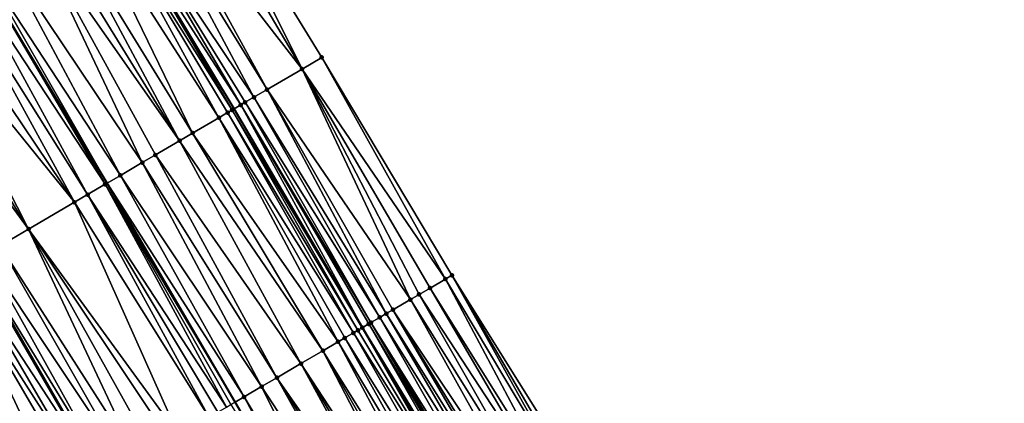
# Model space of a CAD drawing. Header units: feet. Extents: x 2004186 to 2014793, y 836912 to 864902.
# Tile 368 of 656: x 2009947 to 2010025, y 848824 to 848854. Entities that reach past the tile are written whole.
import ezdxf

# ---------------------------------------------------------------- set-up
doc = ezdxf.new("R2010")
doc.units = ezdxf.units.FT
doc.header["$LTSCALE"] = 100
doc.header["$MEASUREMENT"] = 0
for name, color, linetype, lineweight in [('EP_Travel Lane', 5, 'Continuous', 40), ('GPL_Skip Line', 2, 'Continuous', 40), ('Road Shots', 4, 'Continuous', 200), ('Road X-Section', 30, 'Continuous', 13)]:
    doc.layers.add(name, color=color, linetype=linetype, lineweight=lineweight)
doc.layers.add('I-77 SB_MM21-27-Surface-Border', color=7, linetype='Continuous')
doc.layers.add('I-77 SB_MM21-27-Surface-TIN', color=7, linetype='Continuous')

msp = doc.modelspace()

# ---------------------------------------------------------------- linework, layer by layer
at = {"layer": 'EP_Travel Lane'}
msp.add_polyline3d([(2010110.569408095, 848585.1130201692, 430.208047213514), (2010101.168451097, 848602.7657240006, 430.1428162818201), (2010091.767470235, 848620.4184726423, 430.0938760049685), (2010082.366520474, 848638.0711628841, 430.0236856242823), (2010072.768941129, 848655.7926938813, 429.9372939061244), (2010063.148234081, 848673.3265646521, 429.8635063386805), (2010053.52750486, 848690.8604758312, 429.803856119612), (2010043.90676447, 848708.3944073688, 429.7512703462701), (2010034.01297362, 848725.9959147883, 429.7053891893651), (2010024.103192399, 848743.3679477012, 429.6092993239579), (2010014.193362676, 848760.7400656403, 429.5399031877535), (2010004.283523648, 848778.1121998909, 429.4756252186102), (2009994.180354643, 848795.5193121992, 429.3876523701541), (2009984.065958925, 848812.7730712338, 429.3006642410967), (2009973.951492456, 848830.0269509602, 429.2545834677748), (2009963.837033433, 848847.280817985, 429.204192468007), (2009953.432057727, 848864.5973455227, 429.1382592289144)], dxfattribs=at)
at = {"layer": 'GPL_Skip Line'}
for points in [[(2010080.28839136, 848591.6614075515, 429.2061529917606), (2010070.887408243, 848609.3141604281, 429.1588207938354), (2010061.486445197, 848626.966875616, 429.0976714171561), (2010052.038943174, 848644.4148994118, 429.0279047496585), (2010042.41820812, 848661.9488212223, 428.9719596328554), (2010032.797483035, 848679.4827248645, 428.9096245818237), (2010023.176762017, 848697.016621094, 428.8447364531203), (2010013.479747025, 848714.2820848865, 428.7760276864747), (2010003.568814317, 848731.6535324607, 428.6968254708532), (2009993.657878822, 848749.024984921, 428.6191931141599), (2009983.746895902, 848766.3965205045, 428.5677000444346), (2009973.756289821, 848783.5710517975, 428.4902241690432), (2009963.623064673, 848800.8138424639, 428.4142938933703), (2009953.489843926, 848818.0566256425, 428.3358185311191), (2009943.356609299, 848835.2994324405, 428.2653586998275), (2009933.158281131, 848852.2558033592, 428.2070710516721), (2009922.774190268, 848869.3486734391, 428.1384617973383)], [(2010090.824792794, 848597.2647606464, 429.6626206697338), (2010081.436118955, 848614.924040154, 429.6102286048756), (2010072.047447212, 848632.5833157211, 429.5563990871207), (2010062.529427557, 848650.1726701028, 429.4880970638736), (2010052.908684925, 848667.7066057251, 429.4369344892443), (2010043.287964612, 848685.2405006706, 429.3715990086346), (2010033.667259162, 848702.7743685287, 429.2968256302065), (2010023.872220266, 848720.2107623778, 429.2373320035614), (2010013.964437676, 848737.5839718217, 429.1499372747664), (2010004.056618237, 848754.9572458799, 429.0828517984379), (2009994.14879986, 848772.3305180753, 429.0151808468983), (2009984.119520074, 848789.6335728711, 428.9301328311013), (2009974.022856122, 848806.897701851, 428.843101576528), (2009963.926152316, 848824.1618989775, 428.7791509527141), (2009953.829437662, 848841.4261146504, 428.721481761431), (2009943.524610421, 848858.56616258, 428.6641164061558)]]:
    msp.add_polyline3d(points, dxfattribs=at)
at = {"layer": 'I-77 SB_MM21-27-Surface-Border', "color": 3, "linetype": 'ByBlock', "lineweight": -2}
msp.add_polyline3d([(2009960.095674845, 848868.653770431, 429.4413727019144), (2009970.747063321, 848851.3232834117, 429.5169382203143), (2009981.016434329, 848834.1600121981, 429.5668025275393), (2009991.631023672, 848817.1987912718, 429.6556689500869), (2010001.900342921, 848800.0356085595, 429.7355085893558), (2010012.215672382, 848782.637221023, 429.8050915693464), (2010022.47097458, 848765.4620775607, 429.8637684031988), (2010032.552494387, 848748.1879407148, 429.949260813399), (2010042.286586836, 848730.7155761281, 430.0126126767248), (2010052.076704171, 848712.8784440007, 430.086101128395), (2010061.69744372, 848695.3445139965, 430.1392212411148), (2010071.142841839, 848677.7143790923, 430.1932707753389), (2010080.588222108, 848660.0842767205, 430.2587591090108), (2010089.882258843, 848642.0680139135, 430.3247548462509), (2010099.270923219, 848624.4087522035, 430.3835858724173), (2010108.129824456, 848606.4677973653, 430.4308570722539), (2010117.695080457, 848588.9024260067, 430.4908939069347)], dxfattribs=at)
at = {"layer": 'I-77 SB_MM21-27-Surface-TIN', "color": 128, "linetype": 'ByBlock', "lineweight": -2}
for points in [[(2009960.095674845, 848868.653770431, 429.4413727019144), (2009958.89981709, 848867.9258114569, 429.3893063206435), (2009969.193398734, 848850.4143684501, 429.4468327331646)], [(2009960.095674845, 848868.653770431, 429.4413727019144), (2009969.193398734, 848850.4143684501, 429.4468327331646), (2009970.747063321, 848851.3232834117, 429.5169382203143)], [(2009958.89981709, 848867.9258114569, 429.3893063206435), (2009956.678933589, 848866.5738955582, 429.2951131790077), (2009969.193398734, 848850.4143684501, 429.4468327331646)], [(2009956.678933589, 848866.5738955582, 429.2951131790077), (2009955.824751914, 848866.0539208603, 429.2566573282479), (2009966.431308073, 848848.7985543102, 429.3339467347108)], [(2009956.678933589, 848866.5738955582, 429.2951131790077), (2009966.431308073, 848848.7985543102, 429.3339467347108), (2009969.193398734, 848850.4143684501, 429.4468327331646)], [(2009955.824751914, 848866.0539208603, 429.2566573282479), (2009954.116394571, 848865.0139615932, 429.1766243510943), (2009965.395538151, 848848.1925999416, 429.283463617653)], [(2009955.824751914, 848866.0539208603, 429.2566573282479), (2009965.395538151, 848848.1925999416, 429.283463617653), (2009966.431308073, 848848.7985543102, 429.3339467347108)], [(2009954.116394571, 848865.0139615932, 429.1766243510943), (2009953.433063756, 848864.5979579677, 429.1383125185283), (2009964.359758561, 848847.5866621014, 429.2385784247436)], [(2009954.116394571, 848865.0139615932, 429.1766243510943), (2009964.705015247, 848847.7886468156, 429.2553805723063), (2009965.395538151, 848848.1925999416, 429.283463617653)], [(2009954.116394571, 848865.0139615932, 429.1766243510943), (2009964.359758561, 848847.5866621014, 429.2385784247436), (2009964.705015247, 848847.7886468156, 429.2553805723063)], [(2009952.920562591, 848864.285960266, 429.1111652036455), (2009951.724706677, 848863.557998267, 429.0581424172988), (2009962.63348685, 848846.5767185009, 429.1477835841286)], [(2009952.920562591, 848864.285960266, 429.1111652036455), (2009963.669265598, 848847.1826577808, 429.1931563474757), (2009953.432057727, 848864.5973455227, 429.1382592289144)], [(2009952.920562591, 848864.285960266, 429.1111652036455), (2009963.324010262, 848846.9806707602, 429.1755729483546), (2009963.669265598, 848847.1826577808, 429.1931563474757)], [(2009952.920562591, 848864.285960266, 429.1111652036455), (2009962.63348685, 848846.5767185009, 429.1477835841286), (2009963.324010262, 848846.9806707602, 429.1755729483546)], [(2009953.433063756, 848864.5979579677, 429.1383125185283), (2009953.432057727, 848864.5973455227, 429.1382592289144), (2009963.837033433, 848847.280817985, 429.204192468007)], [(2009963.669265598, 848847.1826577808, 429.1931563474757), (2009963.837033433, 848847.280817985, 429.204192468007), (2009953.432057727, 848864.5973455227, 429.1382592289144)], [(2009953.433063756, 848864.5979579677, 429.1383125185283), (2009963.837033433, 848847.280817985, 429.204192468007), (2009964.359758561, 848847.5866621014, 429.2385784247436)], [(2009951.724706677, 848863.557998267, 429.0581424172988), (2009950.016358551, 848862.5180238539, 428.9733199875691), (2009960.561950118, 848845.3648044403, 429.0450142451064)], [(2009951.724706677, 848863.557998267, 429.0581424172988), (2009960.561950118, 848845.3648044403, 429.0450142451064), (2009962.63348685, 848846.5767185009, 429.1477835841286)], [(2009950.016358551, 848862.5180238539, 428.9733199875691), (2009948.991336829, 848861.8940603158, 428.929101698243), (2009959.526176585, 848844.7588562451, 428.9966218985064)], [(2009950.016358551, 848862.5180238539, 428.9733199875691), (2009959.526176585, 848844.7588562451, 428.9966218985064), (2009960.561950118, 848845.3648044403, 429.0450142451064)], [(2009948.991336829, 848861.8940603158, 428.929101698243), (2009947.966316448, 848861.2700945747, 428.884186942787), (2009959.526176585, 848844.7588562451, 428.9966218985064)], [(2009947.966316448, 848861.2700945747, 428.884186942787), (2009945.403806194, 848859.7101133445, 428.7507520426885), (2009956.591490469, 848843.0419935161, 428.8562896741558)], [(2009947.966316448, 848861.2700945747, 428.884186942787), (2009957.627257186, 848843.647953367, 428.9086296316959), (2009959.526176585, 848844.7588562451, 428.9966218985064)], [(2009947.966316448, 848861.2700945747, 428.884186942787), (2009956.591490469, 848843.0419935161, 428.8562896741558), (2009957.627257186, 848843.647953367, 428.9086296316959)], [(2009945.403806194, 848859.7101133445, 428.7507520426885), (2009943.86628656, 848858.7741467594, 428.6776963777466), (2009954.865215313, 848842.0320558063, 428.7674899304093)], [(2009945.403806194, 848859.7101133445, 428.7507520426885), (2009954.865215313, 848842.0320558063, 428.7674899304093), (2009956.591490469, 848843.0419935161, 428.8562896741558)], [(2009942.670420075, 848858.0462021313, 428.6301664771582), (2009953.656808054, 848841.3251244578, 428.7138137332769), (2009943.524610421, 848858.56616258, 428.6641164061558)], [(2009943.86628656, 848858.7741467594, 428.6776963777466), (2009943.524610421, 848858.56616258, 428.6641164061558), (2009953.829437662, 848841.4261146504, 428.721481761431)], [(2009953.656808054, 848841.3251244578, 428.7138137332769), (2009953.829437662, 848841.4261146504, 428.721481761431), (2009943.524610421, 848858.56616258, 428.6641164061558)], [(2009943.86628656, 848858.7741467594, 428.6776963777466), (2009953.829437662, 848841.4261146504, 428.721481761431), (2009954.865215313, 848842.0320558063, 428.7674899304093)], [(2009942.670420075, 848858.0462021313, 428.6301664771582), (2009941.645395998, 848857.4222424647, 428.587172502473), (2009952.275759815, 848840.5172223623, 428.6590555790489)], [(2009942.670420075, 848858.0462021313, 428.6301664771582), (2009952.275759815, 848840.5172223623, 428.6590555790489), (2009953.656808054, 848841.3251244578, 428.7138137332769)], [(2009941.645395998, 848857.4222424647, 428.587172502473), (2009940.107885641, 848856.4862606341, 428.5092958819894), (2009951.239988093, 848839.911271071, 428.6096145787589)], [(2009941.645395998, 848857.4222424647, 428.587172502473), (2009951.239988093, 848839.911271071, 428.6096145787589), (2009952.275759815, 848840.5172223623, 428.6590555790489)], [(2009940.107885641, 848856.4862606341, 428.5092958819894), (2009938.570358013, 848855.550307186, 428.4403942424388), (2009951.239988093, 848839.911271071, 428.6096145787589)], [(2009938.570358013, 848855.550307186, 428.4403942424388), (2009937.203674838, 848854.7183353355, 428.3749648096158), (2009947.614769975, 848837.7904707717, 428.4464679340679)], [(2009938.570358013, 848855.550307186, 428.4403942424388), (2009947.614769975, 848837.7904707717, 428.4464679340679), (2009951.239988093, 848839.911271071, 428.6096145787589)], [(2009937.203674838, 848854.7183353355, 428.3749648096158), (2009935.836975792, 848853.8863895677, 428.3177831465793), (2009947.614769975, 848837.7904707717, 428.4464679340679)], [(2009935.836975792, 848853.8863895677, 428.3177831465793), (2009945.370578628, 848836.4776092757, 428.3505120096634), (2009947.614769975, 848837.7904707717, 428.4464679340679)], [(2009970.747063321, 848851.3232834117, 429.5169382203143), (2009969.193398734, 848850.4143684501, 429.4468327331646), (2009980.498540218, 848833.8570506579, 429.5468588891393)], [(2009970.747063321, 848851.3232834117, 429.5169382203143), (2009980.498540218, 848833.8570506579, 429.5468588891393), (2009981.016434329, 848834.1600121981, 429.5668025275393)], [(2009969.193398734, 848850.4143684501, 429.4468327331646), (2009966.431308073, 848848.7985543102, 429.3339467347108), (2009977.736452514, 848832.2412314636, 429.4322583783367)], [(2009969.193398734, 848850.4143684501, 429.4468327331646), (2009979.290132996, 848833.1501192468, 429.4931603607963), (2009980.498540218, 848833.8570506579, 429.5468588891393)], [(2009969.193398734, 848850.4143684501, 429.4468327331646), (2009978.42697314, 848832.6451884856, 429.4616616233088), (2009979.290132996, 848833.1501192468, 429.4931603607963)], [(2009969.193398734, 848850.4143684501, 429.4468327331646), (2009977.736452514, 848832.2412314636, 429.4322583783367), (2009978.42697314, 848832.6451884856, 429.4616616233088)], [(2009966.431308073, 848848.7985543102, 429.3339467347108), (2009965.395538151, 848848.1925999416, 429.283463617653), (2009975.837527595, 848831.1303380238, 429.3474609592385)], [(2009966.431308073, 848848.7985543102, 429.3339467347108), (2009976.355409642, 848831.4333201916, 429.3743909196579), (2009977.736452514, 848832.2412314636, 429.4322583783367)], [(2009966.431308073, 848848.7985543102, 429.3339467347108), (2009975.837527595, 848831.1303380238, 429.3474609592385), (2009976.355409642, 848831.4333201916, 429.3743909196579)], [(2009964.359758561, 848847.5866621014, 429.2385784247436), (2009963.837033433, 848847.280817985, 429.204192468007), (2009973.951492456, 848830.0269509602, 429.2545834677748)], [(2009964.705015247, 848847.7886468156, 429.2553805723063), (2009964.359758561, 848847.5866621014, 429.2385784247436), (2009974.629117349, 848830.4234117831, 429.2955135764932)], [(2009964.359758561, 848847.5866621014, 429.2385784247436), (2009973.951492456, 848830.0269509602, 429.2545834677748), (2009974.456489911, 848830.3224178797, 429.2865885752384)], [(2009964.359758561, 848847.5866621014, 429.2385784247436), (2009974.456489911, 848830.3224178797, 429.2865885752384), (2009974.629117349, 848830.4234117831, 429.2955135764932)], [(2009965.395538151, 848848.1925999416, 429.283463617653), (2009964.705015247, 848847.7886468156, 429.2553805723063), (2009975.319644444, 848830.8273577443, 429.3211705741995)], [(2009964.705015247, 848847.7886468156, 429.2553805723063), (2009974.629117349, 848830.4234117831, 429.2955135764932), (2009975.319644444, 848830.8273577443, 429.3211705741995)], [(2009965.395538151, 848848.1925999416, 429.283463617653), (2009975.319644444, 848830.8273577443, 429.3211705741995), (2009975.837527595, 848831.1303380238, 429.3474609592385)], [(2009963.324010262, 848846.9806707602, 429.1755729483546), (2009962.63348685, 848846.5767185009, 429.1477835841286), (2009973.248106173, 848829.6154463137, 429.2192899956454)], [(2009963.669265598, 848847.1826577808, 429.1931563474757), (2009963.324010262, 848846.9806707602, 429.1755729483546), (2009973.593365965, 848829.8174257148, 429.2342930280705)], [(2009963.324010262, 848846.9806707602, 429.1755729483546), (2009973.248106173, 848829.6154463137, 429.2192899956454), (2009973.593365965, 848829.8174257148, 429.2342930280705)], [(2009963.669265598, 848847.1826577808, 429.1931563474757), (2009973.938618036, 848830.0194183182, 429.2537675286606), (2009963.837033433, 848847.280817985, 429.204192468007)], [(2009963.669265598, 848847.1826577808, 429.1931563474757), (2009973.593365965, 848829.8174257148, 429.2342930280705), (2009973.938618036, 848830.0194183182, 429.2537675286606)], [(2009973.938618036, 848830.0194183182, 429.2537675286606), (2009973.951492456, 848830.0269509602, 429.2545834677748), (2009963.837033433, 848847.280817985, 429.204192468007)], [(2009962.63348685, 848846.5767185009, 429.1477835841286), (2009960.561950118, 848845.3648044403, 429.0450142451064), (2009972.039679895, 848828.9085474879, 429.176627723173)], [(2009962.63348685, 848846.5767185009, 429.1477835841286), (2009972.557572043, 848829.2115123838, 429.1977078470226), (2009973.248106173, 848829.6154463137, 429.2192899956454)], [(2009962.63348685, 848846.5767185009, 429.1477835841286), (2009972.039679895, 848828.9085474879, 429.176627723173), (2009972.557572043, 848829.2115123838, 429.1977078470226)], [(2009960.561950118, 848845.3648044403, 429.0450142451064), (2009959.526176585, 848844.7588562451, 428.9966218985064), (2009970.831283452, 848828.2015976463, 429.1166869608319)], [(2009960.561950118, 848845.3648044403, 429.0450142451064), (2009970.831283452, 848828.2015976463, 429.1166869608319), (2009972.039679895, 848828.9085474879, 429.176627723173)], [(2009959.526176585, 848844.7588562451, 428.9966218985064), (2009957.627257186, 848843.647953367, 428.9086296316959), (2009969.104994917, 848827.1916828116, 429.0356331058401)], [(2009959.526176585, 848844.7588562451, 428.9966218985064), (2009969.104994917, 848827.1916828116, 429.0356331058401), (2009970.831283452, 848828.2015976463, 429.1166869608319)], [(2009956.591490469, 848843.0419935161, 428.8562896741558), (2009954.865215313, 848842.0320558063, 428.7674899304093), (2009965.997699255, 848825.3737955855, 428.8760112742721)], [(2009957.627257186, 848843.647953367, 428.9086296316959), (2009956.591490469, 848843.0419935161, 428.8562896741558), (2009967.206088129, 848826.0807583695, 428.9403354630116)], [(2009956.591490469, 848843.0419935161, 428.8562896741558), (2009965.997699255, 848825.3737955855, 428.8760112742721), (2009967.206088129, 848826.0807583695, 428.9403354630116)], [(2009957.627257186, 848843.647953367, 428.9086296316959), (2009967.206088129, 848826.0807583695, 428.9403354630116), (2009969.104994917, 848827.1916828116, 429.0356331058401)], [(2009953.656808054, 848841.3251244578, 428.7138137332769), (2009963.926152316, 848824.1618989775, 428.7791509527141), (2009953.829437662, 848841.4261146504, 428.721481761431)], [(2009954.865215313, 848842.0320558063, 428.7674899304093), (2009953.829437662, 848841.4261146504, 428.721481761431), (2009964.61666875, 848824.5658631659, 428.8109813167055)], [(2009964.61666875, 848824.5658631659, 428.8109813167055), (2009953.829437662, 848841.4261146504, 428.721481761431), (2009963.926152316, 848824.1618989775, 428.7791509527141)], [(2009954.865215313, 848842.0320558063, 428.7674899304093), (2009964.61666875, 848824.5658631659, 428.8109813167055), (2009965.997699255, 848825.3737955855, 428.8760112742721)], [(2009953.656808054, 848841.3251244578, 428.7138137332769), (2009952.275759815, 848840.5172223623, 428.6590555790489), (2009963.235627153, 848823.7579497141, 428.752375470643)], [(2009953.656808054, 848841.3251244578, 428.7138137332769), (2009963.580894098, 848823.9599168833, 428.7632357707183), (2009963.926152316, 848824.1618989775, 428.7791509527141)], [(2009953.656808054, 848841.3251244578, 428.7138137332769), (2009963.235627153, 848823.7579497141, 428.752375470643), (2009963.580894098, 848823.9599168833, 428.7632357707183)], [(2009951.239988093, 848839.911271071, 428.6096145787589), (2009947.614769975, 848837.7904707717, 428.4464679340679), (2009959.437768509, 848821.5361778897, 428.5878796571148)], [(2009952.275759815, 848840.5172223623, 428.6590555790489), (2009951.239988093, 848839.911271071, 428.6096145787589), (2009961.854568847, 848822.9500648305, 428.7034454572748)], [(2009951.239988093, 848839.911271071, 428.6096145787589), (2009959.437768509, 848821.5361778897, 428.5878796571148), (2009961.854568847, 848822.9500648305, 428.7034454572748)], [(2009952.275759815, 848840.5172223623, 428.6590555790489), (2009962.545091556, 848823.3540182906, 428.7316423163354), (2009963.235627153, 848823.7579497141, 428.752375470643)], [(2009952.275759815, 848840.5172223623, 428.6590555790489), (2009961.854568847, 848822.9500648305, 428.7034454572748), (2009962.545091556, 848823.3540182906, 428.7316423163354)], [(2009947.614769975, 848837.7904707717, 428.4464679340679), (2009945.370578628, 848836.4776092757, 428.3505120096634), (2009956.157788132, 848819.6173946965, 428.4525028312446)], [(2009947.614769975, 848837.7904707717, 428.4464679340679), (2009958.747247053, 848821.1322222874, 428.5589572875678), (2009959.437768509, 848821.5361778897, 428.5878796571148)], [(2009947.614769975, 848837.7904707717, 428.4464679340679), (2009957.366207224, 848820.3243058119, 428.4993274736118), (2009958.747247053, 848821.1322222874, 428.5589572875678)], [(2009947.614769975, 848837.7904707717, 428.4464679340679), (2009956.157788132, 848819.6173946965, 428.4525028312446), (2009957.366207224, 848820.3243058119, 428.4993274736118)], [(2009945.370578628, 848836.4776092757, 428.3505120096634), (2009944.162158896, 848835.7706992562, 428.3040596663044), (2009955.294639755, 848819.1124443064, 428.4143559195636)], [(2009945.370578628, 848836.4776092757, 428.3505120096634), (2009955.294639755, 848819.1124443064, 428.4143559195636), (2009956.157788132, 848819.6173946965, 428.4525028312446)], [(2009942.435869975, 848834.7607850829, 428.2232315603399), (2009953.395712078, 848818.0015555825, 428.3311557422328), (2009943.356609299, 848835.2994324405, 428.2653586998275)], [(2009943.471645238, 848835.3667303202, 428.2706220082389), (2009943.356609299, 848835.2994324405, 428.2653586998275), (2009953.489843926, 848818.0566256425, 428.3358185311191)], [(2009953.395712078, 848818.0015555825, 428.3311557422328), (2009953.489843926, 848818.0566256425, 428.3358185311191), (2009943.356609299, 848835.2994324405, 428.2653586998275)], [(2009944.162158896, 848835.7706992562, 428.3040596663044), (2009943.471645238, 848835.3667303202, 428.2706220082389), (2009953.913596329, 848818.3045339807, 428.3568089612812)], [(2009943.471645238, 848835.3667303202, 428.2706220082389), (2009953.489843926, 848818.0566256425, 428.3358185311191), (2009953.913596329, 848818.3045339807, 428.3568089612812)], [(2009944.162158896, 848835.7706992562, 428.3040596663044), (2009953.913596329, 848818.3045339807, 428.3568089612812), (2009955.294639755, 848819.1124443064, 428.4143559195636)], [(2009942.435869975, 848834.7607850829, 428.2232315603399), (2009941.745362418, 848834.356805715, 428.1862607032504), (2009952.532583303, 848817.4965716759, 428.2816570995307)], [(2009942.435869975, 848834.7607850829, 428.2232315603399), (2009952.532583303, 848817.4965716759, 428.2816570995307), (2009953.395712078, 848818.0015555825, 428.3311557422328)], [(2009941.745362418, 848834.356805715, 428.1862607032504), (2009939.155954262, 848832.8418913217, 428.0504096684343), (2009950.288400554, 848816.1836954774, 428.1807195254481)], [(2009941.745362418, 848834.356805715, 428.1862607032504), (2009951.842074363, 848817.0925946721, 428.2454864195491), (2009952.532583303, 848817.4965716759, 428.2816570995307)], [(2009941.745362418, 848834.356805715, 428.1862607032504), (2009950.288400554, 848816.1836954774, 428.1807195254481), (2009951.842074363, 848817.0925946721, 428.2454864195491)], [(2009980.498540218, 848833.8570506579, 429.5468588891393), (2009979.290132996, 848833.1501192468, 429.4931603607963), (2009989.904736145, 848816.1888747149, 429.5740311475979)], [(2009990.76788034, 848816.693832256, 429.6146002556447), (2009981.016434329, 848834.1600121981, 429.5668025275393), (2009980.498540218, 848833.8570506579, 429.5468588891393)], [(2009990.76788034, 848816.693832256, 429.6146002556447), (2009980.498540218, 848833.8570506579, 429.5468588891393), (2009989.904736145, 848816.1888747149, 429.5740311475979)], [(2009991.113143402, 848816.8958060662, 429.6277099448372), (2009981.016434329, 848834.1600121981, 429.5668025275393), (2009990.76788034, 848816.693832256, 429.6146002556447)], [(2009991.113143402, 848816.8958060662, 429.6277099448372), (2009991.631023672, 848817.1987912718, 429.6556689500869), (2009981.016434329, 848834.1600121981, 429.5668025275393)], [(2009939.155954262, 848832.8418913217, 428.0504096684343), (2009938.292812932, 848832.3369288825, 428.0081827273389), (2009948.562123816, 848815.1737604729, 428.0928343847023)], [(2009939.155954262, 848832.8418913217, 428.0504096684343), (2009949.252637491, 848815.5777293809, 428.1262632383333), (2009950.288400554, 848816.1836954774, 428.1807195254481)], [(2009939.155954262, 848832.8418913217, 428.0504096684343), (2009948.562123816, 848815.1737604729, 428.0928343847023), (2009949.252637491, 848815.5777293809, 428.1262632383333)], [(2009979.290132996, 848833.1501192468, 429.4931603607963), (2009978.42697314, 848832.6451884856, 429.4616616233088), (2009989.386840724, 848815.8859154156, 429.5548463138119)], [(2009979.290132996, 848833.1501192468, 429.4931603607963), (2009989.386840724, 848815.8859154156, 429.5548463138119), (2009989.904736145, 848816.1888747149, 429.5740311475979)], [(2009938.292812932, 848832.3369288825, 428.0081827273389), (2009936.048617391, 848831.024074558, 427.9146556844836), (2009947.698967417, 848814.6688237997, 428.0593331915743)], [(2009938.292812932, 848832.3369288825, 428.0081827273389), (2009947.698967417, 848814.6688237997, 428.0593331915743), (2009948.562123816, 848815.1737604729, 428.0928343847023)], [(2009977.736452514, 848832.2412314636, 429.4322583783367), (2009976.355409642, 848831.4333201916, 429.3743909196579), (2009987.487902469, 848814.7750447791, 429.4777713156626)], [(2009978.42697314, 848832.6451884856, 429.4616616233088), (2009977.736452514, 848832.2412314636, 429.4322583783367), (2009988.351059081, 848815.2799810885, 429.5111495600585)], [(2009977.736452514, 848832.2412314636, 429.4322583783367), (2009987.487902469, 848814.7750447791, 429.4777713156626), (2009988.351059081, 848815.2799810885, 429.5111495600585)], [(2009978.42697314, 848832.6451884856, 429.4616616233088), (2009988.351059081, 848815.2799810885, 429.5111495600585), (2009989.386840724, 848815.8859154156, 429.5548463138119)], [(2009976.355409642, 848831.4333201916, 429.3743909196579), (2009975.837527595, 848831.1303380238, 429.3474609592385), (2009986.452124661, 848814.1691038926, 429.4318529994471)], [(2009976.355409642, 848831.4333201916, 429.3743909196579), (2009986.797380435, 848814.3710901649, 429.4491833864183), (2009987.487902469, 848814.7750447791, 429.4777713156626)], [(2009976.355409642, 848831.4333201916, 429.3743909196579), (2009986.452124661, 848814.1691038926, 429.4318529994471), (2009986.797380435, 848814.3710901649, 429.4491833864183)], [(2009936.048617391, 848831.024074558, 427.9146556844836), (2009945.454777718, 848813.3559594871, 427.9624212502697), (2009947.698967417, 848814.6688237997, 428.0593331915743)], [(2009975.319644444, 848830.8273577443, 429.3211705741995), (2009974.629117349, 848830.4234117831, 429.2955135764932), (2009985.243740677, 848813.4621327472, 429.3646963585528)], [(2009975.837527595, 848831.1303380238, 429.3474609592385), (2009975.319644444, 848830.8273577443, 429.3211705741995), (2009985.934254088, 848813.8661021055, 429.3982779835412)], [(2009975.319644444, 848830.8273577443, 429.3211705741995), (2009985.243740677, 848813.4621327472, 429.3646963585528), (2009985.934254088, 848813.8661021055, 429.3982779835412)], [(2009975.837527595, 848831.1303380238, 429.3474609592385), (2009985.934254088, 848813.8661021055, 429.3982779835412), (2009986.452124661, 848814.1691038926, 429.4318529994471)], [(2009973.593365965, 848829.8174257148, 429.2342930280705), (2009973.248106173, 848829.6154463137, 429.2192899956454), (2009983.862726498, 848812.6541724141, 429.2902118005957)], [(2009973.938618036, 848830.0194183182, 429.2537675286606), (2009973.593365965, 848829.8174257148, 429.2342930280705), (2009983.862726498, 848812.6541724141, 429.2902118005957)], [(2009973.938618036, 848830.0194183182, 429.2537675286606), (2009984.035354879, 848812.7551647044, 429.2985905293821), (2009973.951492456, 848830.0269509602, 429.2545834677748)], [(2009973.938618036, 848830.0194183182, 429.2537675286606), (2009983.862726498, 848812.6541724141, 429.2902118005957), (2009984.035354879, 848812.7551647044, 429.2985905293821)], [(2009974.456489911, 848830.3224178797, 429.2865885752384), (2009973.951492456, 848830.0269509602, 429.2545834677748), (2009984.380600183, 848812.9571688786, 429.3219841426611)], [(2009984.035354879, 848812.7551647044, 429.2985905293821), (2009984.065958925, 848812.7730712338, 429.3006642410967), (2009973.951492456, 848830.0269509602, 429.2545834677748)], [(2009984.380600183, 848812.9571688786, 429.3219841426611), (2009973.951492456, 848830.0269509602, 429.2545834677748), (2009984.065958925, 848812.7730712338, 429.3006642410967)], [(2009974.629117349, 848830.4234117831, 429.2955135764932), (2009974.456489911, 848830.3224178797, 429.2865885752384), (2009984.725847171, 848813.1591701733, 429.344402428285)], [(2009974.456489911, 848830.3224178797, 429.2865885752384), (2009984.380600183, 848812.9571688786, 429.3219841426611), (2009984.725847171, 848813.1591701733, 429.344402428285)], [(2009974.629117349, 848830.4234117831, 429.2955135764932), (2009984.898476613, 848813.2601606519, 429.3521675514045), (2009985.243740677, 848813.4621327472, 429.3646963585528)], [(2009974.629117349, 848830.4234117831, 429.2955135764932), (2009984.725847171, 848813.1591701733, 429.344402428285), (2009984.898476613, 848813.2601606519, 429.3521675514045)], [(2009972.557572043, 848829.2115123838, 429.1977078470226), (2009972.039679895, 848828.9085474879, 429.176627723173), (2009982.309035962, 848811.7453018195, 429.2351308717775)], [(2009973.248106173, 848829.6154463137, 429.2192899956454), (2009972.557572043, 848829.2115123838, 429.1977078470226), (2009983.172194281, 848812.250235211, 429.2675207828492)], [(2009972.557572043, 848829.2115123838, 429.1977078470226), (2009982.309035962, 848811.7453018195, 429.2351308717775), (2009983.172194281, 848812.250235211, 429.2675207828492)], [(2009973.248106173, 848829.6154463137, 429.2192899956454), (2009983.172194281, 848812.250235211, 429.2675207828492), (2009983.862726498, 848812.6541724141, 429.2902118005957)], [(2009970.831283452, 848828.2015976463, 429.1166869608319), (2009969.104994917, 848827.1916828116, 429.0356331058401), (2009980.064856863, 848810.432419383, 429.1320795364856)], [(2009972.039679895, 848828.9085474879, 429.176627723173), (2009970.831283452, 848828.2015976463, 429.1166869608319), (2009981.44589535, 848811.2403381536, 429.1924871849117)], [(2009970.831283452, 848828.2015976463, 429.1166869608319), (2009980.755379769, 848810.836372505, 429.1601620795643), (2009981.44589535, 848811.2403381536, 429.1924871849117)], [(2009970.831283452, 848828.2015976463, 429.1166869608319), (2009980.064856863, 848810.432419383, 429.1320795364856), (2009980.755379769, 848810.836372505, 429.1601620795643)], [(2009972.039679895, 848828.9085474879, 429.176627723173), (2009981.44589535, 848811.2403381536, 429.1924871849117), (2009982.309035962, 848811.7453018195, 429.2351308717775)], [(2009969.104994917, 848827.1916828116, 429.0356331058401), (2009967.206088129, 848826.0807583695, 428.9403354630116), (2009978.683826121, 848809.624487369, 429.0671863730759)], [(2009969.104994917, 848827.1916828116, 429.0356331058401), (2009979.374338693, 848810.0284581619, 429.1012538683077), (2009980.064856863, 848810.432419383, 429.1320795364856)], [(2009969.104994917, 848827.1916828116, 429.0356331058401), (2009978.683826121, 848809.624487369, 429.0671863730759), (2009979.374338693, 848810.0284581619, 429.1012538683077)], [(2009967.206088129, 848826.0807583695, 428.9403354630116), (2009965.997699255, 848825.3737955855, 428.8760112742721), (2009976.957541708, 848808.6145654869, 428.9837449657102)], [(2009967.206088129, 848826.0807583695, 428.9403354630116), (2009977.82068154, 848809.1195304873, 429.0268405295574), (2009978.683826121, 848809.624487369, 429.0671863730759)], [(2009967.206088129, 848826.0807583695, 428.9403354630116), (2009976.957541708, 848808.6145654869, 428.9837449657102), (2009977.82068154, 848809.1195304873, 429.0268405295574)], [(2009965.997699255, 848825.3737955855, 428.8760112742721), (2009964.61666875, 848824.5658631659, 428.8109813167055), (2009974.885997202, 848807.4026647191, 428.8854749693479)], [(2009965.997699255, 848825.3737955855, 428.8760112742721), (2009974.885997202, 848807.4026647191, 428.8854749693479), (2009976.957541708, 848808.6145654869, 428.9837449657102)], [(2009964.61666875, 848824.5658631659, 428.8109813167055), (2009963.926152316, 848824.1618989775, 428.7791509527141), (2009974.022856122, 848806.897701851, 428.843101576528)], [(2009964.61666875, 848824.5658631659, 428.8109813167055), (2009974.022856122, 848806.897701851, 428.843101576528), (2009974.885997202, 848807.4026647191, 428.8854749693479)], [(2009963.580894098, 848823.9599168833, 428.7632357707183), (2009974.022856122, 848806.897701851, 428.843101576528), (2009963.926152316, 848824.1618989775, 428.7791509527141)]]:
    msp.add_3dface(points, dxfattribs=at)
at = {"layer": 'Road Shots', "lineweight": 100}
for p in [(2009970.747063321, 848851.3232834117, 429.5169382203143), (2009969.193398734, 848850.4143684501, 429.4468327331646), (2009966.431308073, 848848.7985543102, 429.3339467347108), (2009964.359758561, 848847.5866621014, 429.2385784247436), (2009964.705015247, 848847.7886468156, 429.2553805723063), (2009965.395538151, 848848.1925999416, 429.283463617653), (2009963.324010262, 848846.9806707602, 429.1755729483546), (2009963.669265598, 848847.1826577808, 429.1931563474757), (2009962.63348685, 848846.5767185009, 429.1477835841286), (2009960.561950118, 848845.3648044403, 429.0450142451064), (2009959.526176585, 848844.7588562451, 428.9966218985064), (2009956.591490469, 848843.0419935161, 428.8562896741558), (2009957.627257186, 848843.647953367, 428.9086296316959), (2009954.865215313, 848842.0320558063, 428.7674899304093), (2009953.656808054, 848841.3251244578, 428.7138137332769), (2009951.239988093, 848839.911271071, 428.6096145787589), (2009952.275759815, 848840.5172223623, 428.6590555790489), (2009947.614769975, 848837.7904707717, 428.4464679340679), (2009980.498540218, 848833.8570506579, 429.5468588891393), (2009981.016434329, 848834.1600121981, 429.5668025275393), (2009979.290132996, 848833.1501192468, 429.4931603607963), (2009977.736452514, 848832.2412314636, 429.4322583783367), (2009978.42697314, 848832.6451884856, 429.4616616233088), (2009976.355409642, 848831.4333201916, 429.3743909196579), (2009975.319644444, 848830.8273577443, 429.3211705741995), (2009975.837527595, 848831.1303380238, 429.3474609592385), (2009973.593365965, 848829.8174257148, 429.2342930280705), (2009973.938618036, 848830.0194183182, 429.2537675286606), (2009974.456489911, 848830.3224178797, 429.2865885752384), (2009974.629117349, 848830.4234117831, 429.2955135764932), (2009972.557572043, 848829.2115123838, 429.1977078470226), (2009973.248106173, 848829.6154463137, 429.2192899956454), (2009970.831283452, 848828.2015976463, 429.1166869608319), (2009972.039679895, 848828.9085474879, 429.176627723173), (2009969.104994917, 848827.1916828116, 429.0356331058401), (2009967.206088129, 848826.0807583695, 428.9403354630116), (2009965.997699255, 848825.3737955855, 428.8760112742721), (2009964.61666875, 848824.5658631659, 428.8109813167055)]:
    msp.add_point(p, dxfattribs=at)
at = {"layer": 'Road X-Section', "extrusion": (0.5198495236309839, -0.8542498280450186, 0.003701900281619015), "elevation": 319732.4864867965, "flags": 128}
msp.add_lwpolyline([(2158255.420235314, -756.195671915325), (2158257.220235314, -756.1071393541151), (2158259.820235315, -755.9876289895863), (2158260.820235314, -755.9480005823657), (2158262.020235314, -755.9081149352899), (2158263.220235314, -755.8720589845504), (2158265.220235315, -755.7986912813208), (2158268.620235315, -755.6748950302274), (2158271.220235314, -755.572647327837), (2158272.220235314, -755.5372434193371), (2158273.820235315, -755.4703080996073), (2158275.020235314, -755.4279546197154), (2158276.020235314, -755.3822511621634), (2158278.420235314, -755.3051740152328), (2158280.020235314, -755.2479919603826), (2158281.620235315, -755.1825620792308), (2158283.420235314, -755.1136599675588), (2158285.220235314, -755.0357828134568), (2158286.420235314, -754.9927885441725), (2158287.820235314, -754.9452583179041), (2158289.620235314, -754.8722021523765), (2158292.620235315, -754.7387663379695), (2158293.820235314, -754.6938512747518), (2158295.020235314, -754.6496326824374), (2158297.020235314, -754.564809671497), (2158298.420235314, -754.5117865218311), (2158299.020235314, -754.4846390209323), (2158299.820235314, -754.4463269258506), (2158301.820235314, -754.366293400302), (2158302.820235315, -754.3278372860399), (2158305.420235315, -754.2336434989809), (2158306.820235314, -754.1815767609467)], dxfattribs=at)
at = {"layer": 'Road X-Section', "extrusion": (0.504834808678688, -0.8632091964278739, 0.00342040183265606), "elevation": 281968.3980057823, "flags": 128}
msp.add_lwpolyline([(2163516.384788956, -536.9409375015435), (2163517.384788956, -536.8950068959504), (2163520.184788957, -536.7810653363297), (2163521.784788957, -536.714076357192), (2163522.584788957, -536.6864753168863), (2163523.784788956, -536.653993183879), (2163524.784788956, -536.6294435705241), (2163525.384788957, -536.6098975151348), (2163527.384788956, -536.5337081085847), (2163529.984788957, -536.4401805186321), (2163530.984788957, -536.3979533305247), (2163533.984788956, -536.2621015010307), (2163534.784788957, -536.2251304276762), (2163535.984788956, -536.1777397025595), (2163536.784788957, -536.1443018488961), (2163538.184788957, -536.0978492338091), (2163540.784788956, -536.0018927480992), (2163544.984788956, -535.83874514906), (2163546.184788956, -535.7893038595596), (2163547.784788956, -535.7345453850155), (2163549.184788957, -535.6808688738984), (2163551.184788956, -535.5920686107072), (2163552.384788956, -535.5397283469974), (2163554.584788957, -535.4517355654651), (2163555.784788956, -535.4033429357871), (2163558.184788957, -535.300572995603), (2163558.984788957, -535.2727834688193), (2163559.384788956, -535.2551999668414), (2163560.184788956, -535.2097776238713), (2163560.584788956, -535.192975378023), (2163561.384788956, -535.1648921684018), (2163562.584788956, -535.1144087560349), (2163565.784788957, -535.0015220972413), (2163567.584788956, -534.9314162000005)], dxfattribs=at)
at = {"layer": 'Road X-Section', "extrusion": (0.5048348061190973, -0.8632091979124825, 0.003420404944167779), "elevation": 281988.3916022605, "flags": 128}
msp.add_lwpolyline([(2163516.185623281, -536.9410622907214), (2163516.985623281, -536.911310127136), (2163518.385623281, -536.8558743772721), (2163519.385623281, -536.8227374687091), (2163520.985623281, -536.7533400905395), (2163521.785623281, -536.7241784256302), (2163523.185623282, -536.6809183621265), (2163523.785623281, -536.658593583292), (2163524.785623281, -536.6170758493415), (2163526.585623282, -536.5552062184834), (2163529.185623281, -536.4582937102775), (2163530.185623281, -536.4247923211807), (2163530.985623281, -536.3913632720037), (2163532.185623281, -536.3369066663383), (2163533.985623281, -536.2721393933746), (2163534.785623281, -536.2359685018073), (2163535.785623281, -536.1864695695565), (2163536.385623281, -536.1608162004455), (2163537.985623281, -536.1032689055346), (2163538.985623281, -536.0651217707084), (2163540.385623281, -536.0182968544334), (2163541.985623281, -535.9586666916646), (2163542.785623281, -535.9297441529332), (2163545.585623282, -535.8141776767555), (2163546.385623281, -535.7859806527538), (2163547.185623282, -535.7652473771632), (2163547.585623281, -535.7543870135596), (2163548.785623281, -535.7066411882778), (2163550.385623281, -535.6416108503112), (2163551.785623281, -535.5772862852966), (2163553.985623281, -535.4819880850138), (2163555.985623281, -535.4009337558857), (2163557.385623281, -535.3409926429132), (2163557.985623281, -535.3199123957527), (2163558.785623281, -535.2983301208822), (2163559.185623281, -535.2833270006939), (2163559.585623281, -535.2638523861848), (2163560.185623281, -535.2310311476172), (2163560.385623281, -535.2221060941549), (2163561.185623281, -535.1964489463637), (2163561.785623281, -535.1701584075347), (2163562.385623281, -535.1432282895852), (2163563.985623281, -535.0853604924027), (2163564.785623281, -535.0559570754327), (2163565.785623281, -535.024458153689), (2163567.185623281, -534.9707593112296), (2163567.78562328, -534.9508155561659)], dxfattribs=at)

doc.saveas('drawing.dxf')
